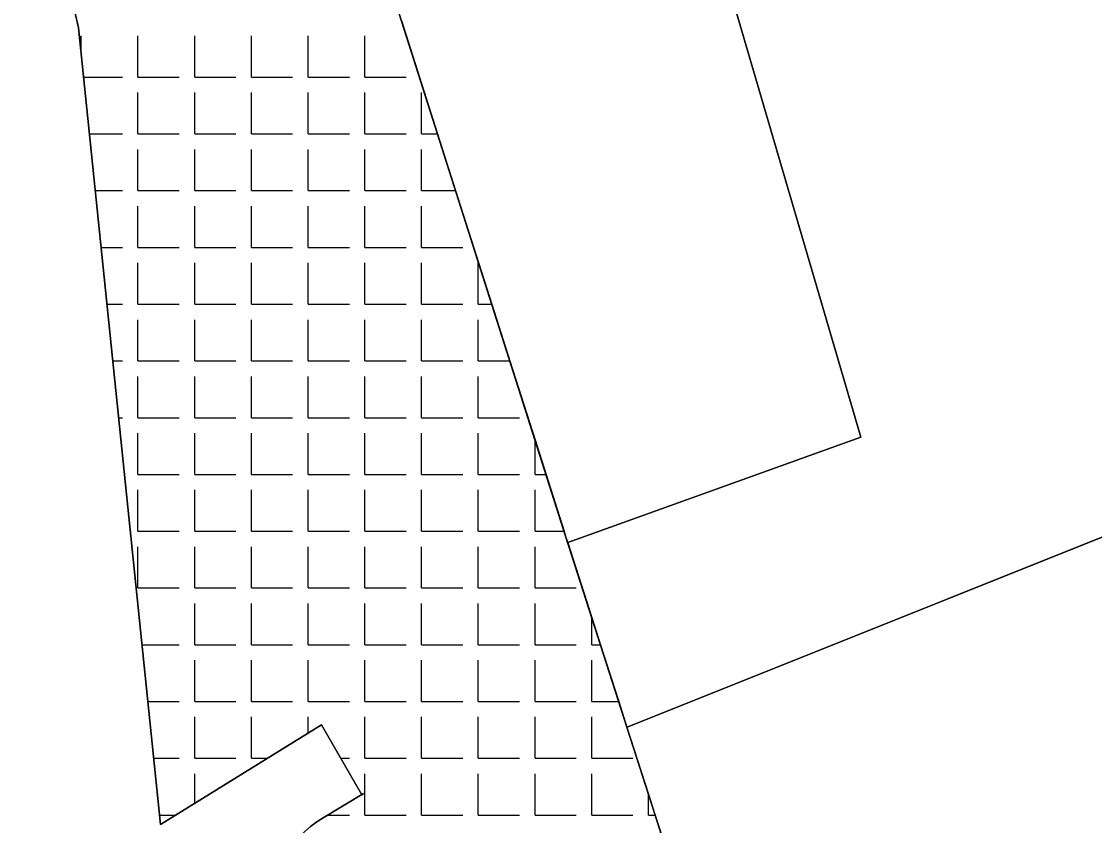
# Model space of a CAD drawing. Extents: x 427903 to 430077, y 4477233 to 4480385.
# Drawn here: x 428115.6 to 428247.7, y 4477857.3 to 4477956.2 of the extents above; entities that cross this region are included whole.
import ezdxf

# ---------------------------------------------------------------- set-up
doc = ezdxf.new("R2010")
doc.units = 0
for name, color, linetype in [('ADAKENARI', 7, 'Continuous'), ('KIYI', 7, 'Continuous'), ('KIYIKENARCIZGI', 7, 'Continuous'), ('PL_AYA_PARK_DINLENME', 7, 'Continuous'), ('PL_AYA_REKREASYON', 7, 'Continuous'), ('PL_DOLGU', 7, 'Continuous'), ('TR_KIYI', 7, 'Continuous')]:
    doc.layers.add(name, color=color, linetype=linetype)

msp = doc.modelspace()

# ---------------------------------------------------------------- linework, layer by layer
at = {"layer": 'ADAKENARI'}
for q in [(428268.9, 4477900.88), (428190.14, 4477869.4)]:
    msp.add_line((428190.12, 4477869.39), q, dxfattribs=at)
msp.add_lwpolyline([(428141.17, 4478047.45), (428175.1, 4478054.64), (428218.91, 4477905.09), (428182.82, 4477892.12)], dxfattribs=at)
at = {"layer": 'KIYI'}
for p, q in [((428115.56, 4477986.33), (428122.57, 4477955.47)), ((428122.57, 4477955.47), (428132.7, 4477857.41)), ((428132.7, 4477857.41), (428152.5, 4477869.66)), ((428152.5, 4477869.66), (428157.47, 4477861.08)), ((428157.67, 4477861.21), (428152.72, 4477858.25)), ((428157.47, 4477861.08), (428157.67, 4477861.21)), ((428152.72, 4477858.25), (428151.92, 4477857.74)), ((428151.92, 4477857.74), (428151.16, 4477857.17))]:
    msp.add_line(p, q, dxfattribs=at)
at = {"layer": 'KIYIKENARCIZGI'}
for p, q in [((428182.61, 4477892.78), (428161.5, 4477959.01)), ((428190.12, 4477869.39), (428182.61, 4477892.78)), ((428193.23, 4477859.7), (428190.12, 4477869.39)), ((428201.89, 4477832.72), (428193.23, 4477859.7))]:
    msp.add_line(p, q, dxfattribs=at)
at = {"layer": 'PL_AYA_PARK_DINLENME'}
for points in [[(428141.31, 4478047.48), (428175.1, 4478054.64), (428218.91, 4477905.09), (428182.82, 4477892.12), (428185.78, 4477882.9), (428186.86, 4477879.54), (428189.1, 4477872.55), (428190.12, 4477869.39), (428190.14, 4477869.4), (428268.9, 4477900.88), (428365.24, 4477953.3), (428365.14, 4477953.74)], [(428328.39, 4477249.59), (428350.65, 4477567.31), (428324.13, 4477709.27), (428323.62, 4477711.98), (428309.53, 4477760.75), (428285.99, 4477841.95), (428272.56, 4477888.23), (428268.9, 4477900.88), (428190.14, 4477869.4)], [(428190.14, 4477869.4), (428190.12, 4477869.39), (428192.77, 4477861.15), (428193.23, 4477859.7), (428193.59, 4477858.58), (428195.83, 4477851.6), (428199.75, 4477839.39), (428200.32, 4477837.63), (428201.89, 4477832.72), (428204.74, 4477830.64), (428205.74, 4477829.92), (428213.18, 4477824.5), (428213.72, 4477824.39), (428217.26, 4477823.66), (428226.08, 4477821.84), (428227.69, 4477821.49), (428229.18, 4477821.17), (428233.29, 4477820.28), (428234.68, 4477819.95), (428241.66, 4477818.31), (428250.11, 4477816.33)]]:
    msp.add_lwpolyline(points, dxfattribs=at)
at = {"layer": 'PL_AYA_REKREASYON'}
msp.add_lwpolyline([(428162.34, 4477956.37), (428166.79, 4477942.4), (428169.02, 4477935.42), (428173.47, 4477921.45), (428175.7, 4477914.46), (428178.8, 4477904.74), (428180.15, 4477900.49), (428182.38, 4477893.51), (428182.61, 4477892.78), (428182.82, 4477892.12), (428218.91, 4477905.09), (428175.1, 4478054.64)], dxfattribs=at)
at = {"layer": 'PL_DOLGU'}
for points in [[(428217.8, 4477771.47), (428212.04, 4477778.07), (428205.56, 4477783.99), (428179.19, 4477807.64), (428141.54, 4477841.22), (428147.57, 4477852.8), (428148.04, 4477853.62), (428148.56, 4477854.41), (428149.14, 4477855.17), (428149.77, 4477855.88), (428150.44, 4477856.55), (428151.16, 4477857.17), (428151.92, 4477857.74), (428152.72, 4477858.25), (428157.67, 4477861.21), (428157.47, 4477861.08), (428152.5, 4477869.66), (428132.7, 4477857.41), (428122.57, 4477955.47), (428115.56, 4477986.33)], [(428217.8, 4477771.47), (428212.04, 4477778.07), (428205.56, 4477783.99), (428179.19, 4477807.64), (428141.54, 4477841.22), (428147.57, 4477852.8), (428148.04, 4477853.62), (428148.56, 4477854.41), (428149.14, 4477855.17), (428149.77, 4477855.88), (428150.44, 4477856.55), (428151.16, 4477857.17), (428151.92, 4477857.74), (428152.72, 4477858.25), (428157.67, 4477861.21), (428157.47, 4477861.08), (428152.5, 4477869.66), (428132.7, 4477857.41), (428122.57, 4477955.47), (428115.56, 4477986.33)], [(428161.5, 4477959.01), (428182.61, 4477892.78), (428190.12, 4477869.39), (428193.23, 4477859.7), (428201.89, 4477832.72), (428205.74, 4477829.92), (428213.18, 4477824.5), (428226.08, 4477821.84), (428229.18, 4477821.17), (428233.29, 4477820.28), (428250.11, 4477816.33), (428272.47, 4477782.68), (428280.69, 4477761.95), (428286.59, 4477747.04), (428300.47, 4477699.19), (428312.49, 4477657.79), (428312.42, 4477633.89), (428318.35, 4477567.97)], [(428161.5, 4477959.01), (428182.61, 4477892.78), (428190.12, 4477869.39), (428193.23, 4477859.7), (428201.89, 4477832.72), (428205.74, 4477829.92), (428213.18, 4477824.5), (428226.08, 4477821.84), (428229.18, 4477821.17), (428233.29, 4477820.28), (428250.11, 4477816.33), (428272.47, 4477782.68), (428280.69, 4477761.95), (428286.59, 4477747.04), (428300.47, 4477699.19), (428312.49, 4477657.79), (428312.42, 4477633.89), (428318.35, 4477567.97)]]:
    msp.add_lwpolyline(points, dxfattribs=at)
at = {"layer": 'TR_KIYI'}
for p, q in [((428122.92, 4477952.09), (428122.92, 4477954.47)), ((428129.9, 4477949.39), (428129.9, 4477954.47)), ((428136.89, 4477949.39), (428136.89, 4477954.47)), ((428143.87, 4477949.39), (428143.87, 4477954.47)), ((428143.87, 4477949.39), (428143.87, 4477954.47)), ((428150.86, 4477949.39), (428150.86, 4477954.47)), ((428150.86, 4477949.39), (428150.86, 4477954.47)), ((428157.84, 4477949.39), (428157.84, 4477954.47)), ((428123.2, 4477949.39), (428128, 4477949.39)), ((428129.9, 4477949.39), (428134.98, 4477949.39)), ((428136.89, 4477949.39), (428141.97, 4477949.39)), ((428143.87, 4477949.39), (428148.95, 4477949.39)), ((428150.86, 4477949.39), (428155.94, 4477949.39)), ((428157.84, 4477949.39), (428162.92, 4477949.39)), ((428129.9, 4477942.4), (428129.9, 4477947.48)), ((428136.89, 4477942.4), (428136.89, 4477947.48)), ((428143.87, 4477942.4), (428143.87, 4477947.48)), ((428143.87, 4477942.4), (428143.87, 4477947.48)), ((428150.86, 4477942.4), (428150.86, 4477947.48)), ((428150.86, 4477942.4), (428150.86, 4477947.48)), ((428157.84, 4477942.4), (428157.84, 4477947.48)), ((428164.83, 4477942.4), (428164.83, 4477947.48)), ((428123.92, 4477942.4), (428128, 4477942.4)), ((428129.9, 4477942.4), (428134.98, 4477942.4)), ((428136.89, 4477942.4), (428141.97, 4477942.4)), ((428143.87, 4477942.4), (428148.95, 4477942.4)), ((428150.86, 4477942.4), (428155.94, 4477942.4)), ((428157.84, 4477942.4), (428162.92, 4477942.4)), ((428164.83, 4477942.4), (428166.79, 4477942.4)), ((428129.9, 4477935.42), (428129.9, 4477940.5)), ((428136.89, 4477935.42), (428136.89, 4477940.5)), ((428143.87, 4477935.42), (428143.87, 4477940.5)), ((428143.87, 4477935.42), (428143.87, 4477940.5)), ((428150.86, 4477935.42), (428150.86, 4477940.5)), ((428150.86, 4477935.42), (428150.86, 4477940.5)), ((428157.84, 4477935.42), (428157.84, 4477940.5)), ((428164.83, 4477935.42), (428164.83, 4477940.5)), ((428124.64, 4477935.42), (428128, 4477935.42)), ((428129.9, 4477935.42), (428134.98, 4477935.42)), ((428136.89, 4477935.42), (428141.97, 4477935.42)), ((428143.87, 4477935.42), (428148.95, 4477935.42)), ((428150.86, 4477935.42), (428155.94, 4477935.42)), ((428157.84, 4477935.42), (428162.92, 4477935.42)), ((428164.83, 4477935.42), (428169.02, 4477935.42)), ((428129.9, 4477928.43), (428129.9, 4477933.51)), ((428136.89, 4477928.43), (428136.89, 4477933.51)), ((428143.87, 4477928.43), (428143.87, 4477933.51)), ((428143.87, 4477928.43), (428143.87, 4477933.51)), ((428150.86, 4477928.43), (428150.86, 4477933.51)), ((428150.86, 4477928.43), (428150.86, 4477933.51)), ((428157.84, 4477928.43), (428157.84, 4477933.51)), ((428164.83, 4477928.43), (428164.83, 4477933.51)), ((428125.36, 4477928.43), (428128, 4477928.43)), ((428129.9, 4477928.43), (428134.98, 4477928.43)), ((428136.89, 4477928.43), (428141.97, 4477928.43)), ((428143.87, 4477928.43), (428148.95, 4477928.43)), ((428150.86, 4477928.43), (428155.94, 4477928.43)), ((428157.84, 4477928.43), (428162.92, 4477928.43)), ((428164.83, 4477928.43), (428169.91, 4477928.43)), ((428129.9, 4477921.45), (428129.9, 4477926.53)), ((428136.89, 4477921.45), (428136.89, 4477926.53)), ((428143.87, 4477921.45), (428143.87, 4477926.53)), ((428143.87, 4477921.45), (428143.87, 4477926.53)), ((428150.86, 4477921.45), (428150.86, 4477926.53)), ((428150.86, 4477921.45), (428150.86, 4477926.53)), ((428157.84, 4477921.45), (428157.84, 4477926.53)), ((428164.83, 4477921.45), (428164.83, 4477926.53)), ((428171.81, 4477921.45), (428171.81, 4477926.53)), ((428126.08, 4477921.45), (428128, 4477921.45)), ((428129.9, 4477921.45), (428134.98, 4477921.45)), ((428136.89, 4477921.45), (428141.97, 4477921.45)), ((428143.87, 4477921.45), (428148.95, 4477921.45)), ((428150.86, 4477921.45), (428155.94, 4477921.45)), ((428157.84, 4477921.45), (428162.92, 4477921.45)), ((428164.83, 4477921.45), (428169.91, 4477921.45)), ((428171.81, 4477921.45), (428173.47, 4477921.45)), ((428129.9, 4477914.46), (428129.9, 4477919.54)), ((428136.89, 4477914.46), (428136.89, 4477919.54)), ((428143.87, 4477914.46), (428143.87, 4477919.54)), ((428143.87, 4477914.46), (428143.87, 4477919.54)), ((428150.86, 4477914.46), (428150.86, 4477919.54)), ((428150.86, 4477914.46), (428150.86, 4477919.54)), ((428157.84, 4477914.46), (428157.84, 4477919.54)), ((428164.83, 4477914.46), (428164.83, 4477919.54)), ((428171.81, 4477914.46), (428171.81, 4477919.54)), ((428126.8, 4477914.46), (428128, 4477914.46)), ((428129.9, 4477914.46), (428134.98, 4477914.46)), ((428136.89, 4477914.46), (428141.97, 4477914.46)), ((428143.87, 4477914.46), (428148.95, 4477914.46)), ((428150.86, 4477914.46), (428155.94, 4477914.46)), ((428157.84, 4477914.46), (428162.92, 4477914.46)), ((428164.83, 4477914.46), (428169.91, 4477914.46)), ((428171.81, 4477914.46), (428175.7, 4477914.46)), ((428129.9, 4477907.48), (428129.9, 4477912.56)), ((428136.89, 4477907.48), (428136.89, 4477912.56)), ((428143.87, 4477907.48), (428143.87, 4477912.56)), ((428143.87, 4477907.48), (428143.87, 4477912.56)), ((428150.86, 4477907.48), (428150.86, 4477912.56)), ((428150.86, 4477907.48), (428150.86, 4477912.56)), ((428157.84, 4477907.48), (428157.84, 4477912.56)), ((428164.83, 4477907.48), (428164.83, 4477912.56)), ((428171.81, 4477907.48), (428171.81, 4477912.56)), ((428127.52, 4477907.48), (428128, 4477907.48)), ((428129.9, 4477907.48), (428134.98, 4477907.48)), ((428136.89, 4477907.48), (428141.97, 4477907.48)), ((428143.87, 4477907.48), (428148.95, 4477907.48)), ((428150.86, 4477907.48), (428155.94, 4477907.48)), ((428157.84, 4477907.48), (428162.92, 4477907.48)), ((428164.83, 4477907.48), (428169.91, 4477907.48)), ((428171.81, 4477907.48), (428176.89, 4477907.48)), ((428129.9, 4477900.49), (428129.9, 4477905.57)), ((428136.89, 4477900.49), (428136.89, 4477905.57)), ((428143.87, 4477900.49), (428143.87, 4477905.57)), ((428143.87, 4477900.49), (428143.87, 4477905.57)), ((428150.86, 4477900.49), (428150.86, 4477905.57)), ((428150.86, 4477900.49), (428150.86, 4477905.57)), ((428157.84, 4477900.49), (428157.84, 4477905.57)), ((428164.83, 4477900.49), (428164.83, 4477905.57)), ((428171.81, 4477900.49), (428171.81, 4477905.57)), ((428178.8, 4477900.49), (428178.8, 4477904.74)), ((428129.9, 4477900.49), (428134.98, 4477900.49)), ((428136.89, 4477900.49), (428141.97, 4477900.49)), ((428143.87, 4477900.49), (428148.95, 4477900.49)), ((428150.86, 4477900.49), (428155.94, 4477900.49)), ((428157.84, 4477900.49), (428162.92, 4477900.49)), ((428164.83, 4477900.49), (428169.91, 4477900.49)), ((428171.81, 4477900.49), (428176.89, 4477900.49)), ((428178.8, 4477900.49), (428180.15, 4477900.49)), ((428129.9, 4477893.51), (428129.9, 4477898.59)), ((428136.89, 4477893.51), (428136.89, 4477898.59)), ((428143.87, 4477893.51), (428143.87, 4477898.59)), ((428143.87, 4477893.51), (428143.87, 4477898.59)), ((428150.86, 4477893.51), (428150.86, 4477898.59)), ((428150.86, 4477893.51), (428150.86, 4477898.59)), ((428157.84, 4477893.51), (428157.84, 4477898.59)), ((428164.83, 4477893.51), (428164.83, 4477898.59)), ((428171.81, 4477893.51), (428171.81, 4477898.59)), ((428178.8, 4477893.51), (428178.8, 4477898.59)), ((428129.9, 4477893.51), (428134.98, 4477893.51)), ((428136.89, 4477893.51), (428141.97, 4477893.51)), ((428143.87, 4477893.51), (428148.95, 4477893.51)), ((428150.86, 4477893.51), (428155.94, 4477893.51)), ((428157.84, 4477893.51), (428162.92, 4477893.51)), ((428164.83, 4477893.51), (428169.91, 4477893.51)), ((428171.81, 4477893.51), (428176.89, 4477893.51)), ((428178.8, 4477893.51), (428182.38, 4477893.51)), ((428129.9, 4477886.52), (428129.9, 4477891.6)), ((428136.89, 4477886.52), (428136.89, 4477891.6)), ((428143.87, 4477886.52), (428143.87, 4477891.6)), ((428143.87, 4477886.52), (428143.87, 4477891.6)), ((428150.86, 4477886.52), (428150.86, 4477891.6)), ((428150.86, 4477886.52), (428150.86, 4477891.6)), ((428157.84, 4477886.52), (428157.84, 4477891.6)), ((428164.83, 4477886.52), (428164.83, 4477891.6)), ((428171.81, 4477886.52), (428171.81, 4477891.6)), ((428178.8, 4477886.52), (428178.8, 4477891.6)), ((428129.9, 4477886.52), (428134.98, 4477886.52)), ((428136.89, 4477886.52), (428141.97, 4477886.52)), ((428143.87, 4477886.52), (428148.95, 4477886.52)), ((428150.86, 4477886.52), (428155.94, 4477886.52)), ((428157.84, 4477886.52), (428162.92, 4477886.52)), ((428164.83, 4477886.52), (428169.91, 4477886.52)), ((428171.81, 4477886.52), (428176.89, 4477886.52)), ((428178.8, 4477886.52), (428183.88, 4477886.52)), ((428129.9, 4477884.47), (428129.9, 4477884.62)), ((428136.89, 4477879.54), (428136.89, 4477884.62)), ((428143.87, 4477879.54), (428143.87, 4477884.62)), ((428143.87, 4477879.54), (428143.87, 4477884.62)), ((428150.86, 4477879.54), (428150.86, 4477884.62)), ((428150.86, 4477879.54), (428150.86, 4477884.62)), ((428157.84, 4477879.54), (428157.84, 4477884.62)), ((428164.83, 4477879.54), (428164.83, 4477884.62)), ((428171.81, 4477879.54), (428171.81, 4477884.62)), ((428178.8, 4477879.54), (428178.8, 4477884.62)), ((428185.78, 4477879.54), (428185.78, 4477882.9)), ((428130.41, 4477879.54), (428134.98, 4477879.54)), ((428136.89, 4477879.54), (428141.97, 4477879.54)), ((428143.87, 4477879.54), (428148.95, 4477879.54)), ((428150.86, 4477879.54), (428155.94, 4477879.54)), ((428157.84, 4477879.54), (428162.92, 4477879.54)), ((428164.83, 4477879.54), (428169.91, 4477879.54)), ((428171.81, 4477879.54), (428176.89, 4477879.54)), ((428178.8, 4477879.54), (428183.88, 4477879.54)), ((428185.78, 4477879.54), (428186.86, 4477879.54)), ((428136.89, 4477872.55), (428136.89, 4477877.63)), ((428143.87, 4477872.55), (428143.87, 4477877.63)), ((428143.87, 4477872.55), (428143.87, 4477877.63)), ((428150.86, 4477872.55), (428150.86, 4477877.63)), ((428150.86, 4477872.55), (428150.86, 4477877.63)), ((428157.84, 4477872.55), (428157.84, 4477877.63)), ((428164.83, 4477872.55), (428164.83, 4477877.63)), ((428171.81, 4477872.55), (428171.81, 4477877.63)), ((428178.8, 4477872.55), (428178.8, 4477877.63)), ((428185.78, 4477872.55), (428185.78, 4477877.63)), ((428131.13, 4477872.55), (428134.98, 4477872.55)), ((428136.89, 4477872.55), (428141.97, 4477872.55)), ((428143.87, 4477872.55), (428148.95, 4477872.55)), ((428150.86, 4477872.55), (428155.94, 4477872.55)), ((428157.84, 4477872.55), (428162.92, 4477872.55)), ((428164.83, 4477872.55), (428169.91, 4477872.55)), ((428171.81, 4477872.55), (428176.89, 4477872.55)), ((428178.8, 4477872.55), (428183.88, 4477872.55)), ((428185.78, 4477872.55), (428189.1, 4477872.55)), ((428136.89, 4477865.57), (428136.89, 4477870.65)), ((428143.87, 4477865.57), (428143.87, 4477870.65)), ((428143.87, 4477865.57), (428143.87, 4477870.65)), ((428150.86, 4477868.65), (428150.86, 4477870.65)), ((428150.86, 4477868.65), (428150.86, 4477870.65)), ((428157.84, 4477865.57), (428157.84, 4477870.65)), ((428164.83, 4477865.57), (428164.83, 4477870.65)), ((428171.81, 4477865.57), (428171.81, 4477870.65)), ((428178.8, 4477865.57), (428178.8, 4477870.65)), ((428185.78, 4477865.57), (428185.78, 4477870.65)), ((428131.85, 4477865.57), (428134.98, 4477865.57)), ((428136.89, 4477865.57), (428141.97, 4477865.57)), ((428143.87, 4477865.57), (428145.88, 4477865.57)), ((428154.87, 4477865.57), (428155.94, 4477865.57)), ((428157.84, 4477865.57), (428162.92, 4477865.57)), ((428164.83, 4477865.57), (428169.91, 4477865.57)), ((428171.81, 4477865.57), (428176.89, 4477865.57)), ((428178.8, 4477865.57), (428183.88, 4477865.57)), ((428185.78, 4477865.57), (428190.86, 4477865.57)), ((428136.89, 4477860), (428136.89, 4477863.66)), ((428157.84, 4477858.58), (428157.84, 4477863.66)), ((428164.83, 4477858.58), (428164.83, 4477863.66)), ((428171.81, 4477858.58), (428171.81, 4477863.66)), ((428178.8, 4477858.58), (428178.8, 4477863.66)), ((428185.78, 4477858.58), (428185.78, 4477863.66)), ((428192.77, 4477858.58), (428192.77, 4477861.15)), ((428132.58, 4477858.58), (428134.6, 4477858.58)), ((428153.27, 4477858.58), (428155.94, 4477858.58)), ((428157.84, 4477858.58), (428162.92, 4477858.58)), ((428164.83, 4477858.58), (428169.91, 4477858.58)), ((428171.81, 4477858.58), (428176.89, 4477858.58)), ((428178.8, 4477858.58), (428183.88, 4477858.58)), ((428185.78, 4477858.58), (428190.86, 4477858.58)), ((428192.77, 4477858.58), (428193.59, 4477858.58))]:
    msp.add_line(p, q, dxfattribs=at)

doc.saveas('drawing.dxf')
